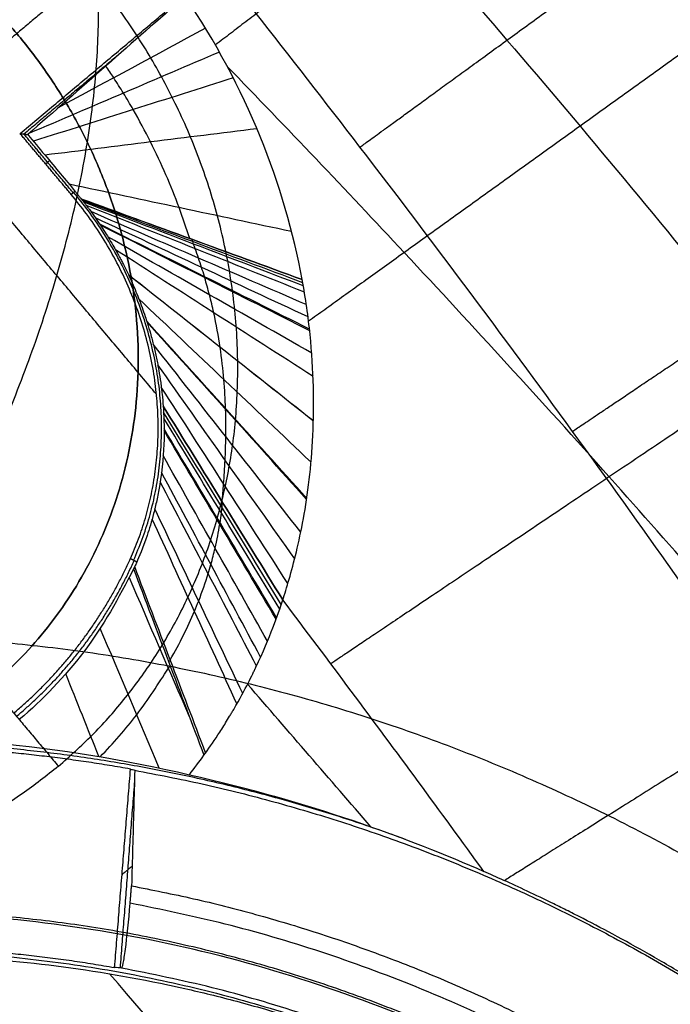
# Model space of a CAD drawing. Header units: millimetres. Extents: x -1267 to 1231, y -1283 to 1250.
# Tile 497 of 656: x 971.89 to 974.19, y -1063.66 to -1060.17. Entities that reach past the tile are written whole.
import ezdxf

# ---------------------------------------------------------------- set-up
doc = ezdxf.new("R2010")
doc.units = ezdxf.units.MM
doc.layers.add('Default', color=7, linetype='Continuous', true_color=0x000000)

msp = doc.modelspace()

# ---------------------------------------------------------------- linework, layer by layer
at = {"layer": 'Default'}
for points, degree in [([(1178.9433, -1069.9863, -788.9405), (912.6672, -752.6507, -788.9405), (646.3911, -435.3152, -788.9405)], 2), ([(1178.0393, -1069.0866, -789.3365), (912.5801, -752.7246, -789.3365), (647.1209, -436.3627, -789.3365)], 2), ([(1080.0541, -612.1967, -928.04), (792.0068, -853.8971, -928.04), (503.9594, -1095.5976, -928.04)], 2), ([(1079.2887, -612.8389, -927.6246), (792.0068, -853.8971, -927.6246), (504.7248, -1094.9553, -927.6246)], 2), ([(699.5146, -1247.8913, -882.3605), (947.7949, -1039.5593, -882.3605), (1196.0752, -831.2274, -882.3605)], 2), ([(700.297, -1247.0391, -881.973), (947.6985, -1039.4446, -881.973), (1195.1001, -831.8501, -881.973)], 2), ([(877.7654, -1281.7329, -810.2826), (1038.1081, -1147.1895, -810.2826), (1198.4507, -1012.646, -810.2826)], 2), ([(878.917, -1280.4723, -809.9337), (1037.9633, -1147.0166, -809.9337), (1197.0095, -1013.5609, -809.9337)], 2), ([(962.1155, -1037.6009, -762.0494), (971.9407, -1049.3102, -762.0494), (981.766, -1061.0195, -762.0494)], 2), ([(981.766, -1061.0195, -762.465), (971.9407, -1049.3102, -762.465), (962.1155, -1037.6009, -762.465)], 2), ([(981.766, -1061.0195, -762.2572), (971.9407, -1049.3102, -762.2572), (962.1155, -1037.6009, -762.2572)], 2), ([(979.0868, -1062.1502, -758.9992), (969.6546, -1050.9093, -758.9992), (960.2223, -1039.6683, -758.9992)], 2), ([(960.1654, -1039.7161, -757.4386), (969.5976, -1050.9571, -757.4386), (979.0299, -1062.198, -757.4386)], 2), ([(978.9729, -1062.2458, -755.8781), (969.5407, -1051.0048, -755.8781), (960.1084, -1039.7639, -755.8781)], 2), ([(959.258, -1040.4775, -754.7192), (968.6902, -1051.7184, -754.7192), (978.1225, -1062.9594, -754.7192)], 2), ([(978.0635, -1063.0088, -758.9992), (968.6313, -1051.7679, -758.9992), (959.199, -1040.527, -758.9992)], 2), ([(959.1455, -1040.5719, -757.5318), (968.5777, -1051.8129, -757.5318), (978.01, -1063.0538, -757.5318)], 2), ([(959.0919, -1040.6169, -756.0644), (968.5242, -1051.8578, -756.0644), (977.9564, -1063.0987, -756.0644)], 2), ([(977.9159, -1063.1327, -757.2872), (968.4836, -1051.8918, -757.2872), (959.0514, -1040.6509, -757.2872)], 2), ([(959.0126, -1040.6834, -756.4913), (968.4449, -1051.9243, -756.4913), (977.8771, -1063.1652, -756.4913)], 2), ([(959.032, -1040.6671, -756.8893), (968.4643, -1051.9081, -756.8893), (977.8965, -1063.149, -756.8893)], 2), ([(958.8532, -1040.8172, -756.2778), (968.2855, -1052.0581, -756.2778), (977.7177, -1063.299, -756.2778)], 2), ([(977.7042, -1075.2027, -754.0334), (972.746, -1069.2938, -750.2712), (967.7878, -1063.3848, -746.509), (962.8296, -1057.4758, -742.7468)], 3), ([(972.8549, -1057.6659, -754.7192), (973.1236, -1057.9861, -754.7192), (973.656, -1058.6392, -754.7192), (974.4226, -1059.6348, -754.7192), (975.2062, -1060.7178, -754.7192), (975.9355, -1061.7966, -754.7192), (976.6043, -1062.8566, -754.7192), (977.1952, -1063.8631, -754.7192), (977.7063, -1064.8, -754.7192), (978.142, -1065.6604, -754.7192), (978.5107, -1066.4459, -754.7192), (978.8212, -1067.1606, -754.7192), (979.0833, -1067.8143, -754.7192), (979.3075, -1068.422, -754.7192), (979.5034, -1069.0033, -754.7192), (979.678, -1069.5776, -754.7192), (979.8333, -1070.1553, -754.7192), (979.9672, -1070.7364, -754.7192), (980.041, -1071.1286, -754.7192), (980.0734, -1071.3258, -754.7192)], 3), ([(971.8898, -1060.5719, -756.0644), (972.8391, -1059.7754, -756.0644), (973.7884, -1058.9788, -756.0644)], 2), ([(973.7884, -1058.9788, -756.0644), (974.1304, -1059.4134, -756.0644), (974.7596, -1060.2466, -756.0644), (975.5539, -1061.3775, -756.0644), (976.2107, -1062.3778, -756.0644), (976.7692, -1063.283, -756.0644), (977.2817, -1064.1675, -756.0644), (977.7714, -1065.0729, -756.0644), (978.232, -1065.9937, -756.0644), (978.6596, -1066.9278, -756.0644), (979.0517, -1067.8786, -756.0644), (979.4019, -1068.8442, -756.0644), (979.7056, -1069.8323, -756.0644), (979.8752, -1070.5301, -756.0644), (979.9475, -1070.8873, -756.0644)], 3), ([(973.8075, -1058.9628, -756.0644), (975.6829, -1061.1978, -756.0644), (977.5583, -1063.4328, -756.0644)], 2), ([(972.373, -1061.496, -756.0644), (971.539, -1060.5021, -756.0644), (970.705, -1059.5081, -756.0644)], 2), ([(972.1374, -1060, -757.2872), (971.8181, -1060.2679, -756.8366), (971.4988, -1060.5358, -756.3861)], 2), ([(972.4743, -1060.0859, -755.4111), (972.2886, -1060.2491, -754.3327), (972.1028, -1060.4124, -753.2542), (971.9171, -1060.5756, -752.1757)], 3), ([(972.5464, -1060.1979, -755.4005), (972.3724, -1060.2924, -754.5334), (972.1984, -1060.3868, -753.6664), (972.0244, -1060.4813, -752.7993)], 3), ([(972.252, -1060.2813, -754.12), (972.0777, -1060.4275, -754.12), (971.9034, -1060.5738, -754.12)], 2), ([(972.596, -1060.283, -755.3892), (972.3711, -1060.3793, -754.3263), (972.1462, -1060.4756, -753.2634), (971.9213, -1060.5719, -752.2005)], 3), ([(972.6451, -1060.3746, -755.3738), (972.409, -1060.4495, -754.3125), (972.1729, -1060.5244, -753.2513), (971.9368, -1060.5992, -752.19)], 3), ([(972.729, -1060.5549, -755.3339), (972.4786, -1060.5861, -754.2964), (972.2283, -1060.6173, -753.2588), (971.9779, -1060.6485, -752.2213)], 3), ([(972.0707, -1060.7875, -756.0644), (971.9802, -1060.6797, -756.0644), (971.8898, -1060.5719, -756.0644)], 2), ([(971.8898, -1060.5719, -756.0644), (971.9034, -1060.5738, -754.12), (971.9171, -1060.5756, -752.1757)], 2), ([(972.0778, -1060.7815, -754.12), (971.9906, -1060.6776, -754.12), (971.9034, -1060.5738, -754.12)], 2), ([(971.9171, -1060.5756, -752.1757), (971.9377, -1060.6003, -752.1905), (971.9776, -1060.6481, -752.2203), (972.0335, -1060.715, -752.2663), (972.0679, -1060.7563, -752.2977), (972.0843, -1060.776, -752.3137)], 3), ([(971.9942, -1060.668, -752.2342), (971.9872, -1060.6738, -754.1493), (971.9802, -1060.6797, -756.0644)], 2), ([(972.8518, -1060.9195, -755.2123), (972.5892, -1060.8635, -754.2397), (972.3266, -1060.8076, -753.267), (972.064, -1060.7516, -752.2944)], 3), ([(972.0707, -1060.7875, -756.0644), (972.0775, -1060.7817, -754.1891), (972.0843, -1060.776, -752.3137)], 2), ([(972.0843, -1060.776, -752.3137), (972.0869, -1060.7791, -752.3162), (972.092, -1060.7852, -752.3211), (972.0996, -1060.7946, -752.328), (972.1046, -1060.8008, -752.3323), (972.1071, -1060.804, -752.3344)], 3), ([(972.1071, -1060.804, -752.3344), (972.3678, -1060.8991, -753.2675), (972.6285, -1060.9943, -754.2007), (972.8893, -1061.0895, -755.1339)], 3), ([(972.8893, -1061.0895, -755.1339), (972.6288, -1060.9944, -754.2016), (972.3683, -1060.8993, -753.2692), (972.1078, -1060.8042, -752.3369)], 3), ([(972.8913, -1061.1006, -755.1282), (972.6314, -1061.0036, -754.198), (972.3715, -1060.9066, -753.2677), (972.1116, -1060.8096, -752.3375)], 3), ([(972.8933, -1061.1118, -755.1224), (972.6341, -1061.0129, -754.195), (972.375, -1060.9141, -753.2676), (972.1159, -1060.8152, -752.3402)], 3), ([(972.8971, -1061.134, -755.1106), (972.6395, -1061.0315, -754.1889), (972.382, -1060.929, -753.2672), (972.1245, -1060.8264, -752.3455)], 3), ([(972.904, -1061.1782, -755.0863), (972.6497, -1061.0684, -754.1757), (972.3954, -1060.9586, -753.2651), (972.1411, -1060.8488, -752.3546)], 3), ([(972.9101, -1061.2219, -755.0609), (972.6591, -1061.105, -754.1611), (972.4081, -1060.9881, -753.2613), (972.1571, -1060.8712, -752.3615)], 3), ([(972.9153, -1061.2652, -755.0344), (972.6676, -1061.1413, -754.1452), (972.42, -1061.0174, -753.2559), (972.1724, -1060.8936, -752.3666)], 3), ([(972.9159, -1061.2708, -755.0309), (972.6687, -1061.146, -754.143), (972.4215, -1061.0213, -753.2551), (972.1743, -1060.8965, -752.3672)], 3), ([(972.9232, -1061.3502, -754.9784), (972.6825, -1061.2129, -754.1094), (972.4419, -1061.0757, -753.2404), (972.2012, -1060.9385, -752.3714)], 3), ([(972.9279, -1061.4329, -754.9181), (972.6946, -1061.2831, -754.0685), (972.4612, -1061.1334, -753.2189), (972.2279, -1060.9837, -752.3693)], 3), ([(972.9291, -1061.5907, -754.7842), (972.7107, -1061.4181, -753.9721), (972.4923, -1061.2454, -753.16), (972.2739, -1061.0728, -752.3479)], 3), ([(972.9291, -1061.591, -754.784), (972.7107, -1061.4183, -753.9719), (972.4924, -1061.2456, -753.1599), (972.274, -1061.073, -752.3478)], 3), ([(972.9207, -1061.7367, -754.6325), (972.7173, -1061.5437, -753.858), (972.5138, -1061.3507, -753.0835), (972.3104, -1061.1577, -752.309)], 3), ([(972.9055, -1061.8652, -754.4682), (972.7166, -1061.656, -753.7315), (972.5276, -1061.4467, -752.9948), (972.3387, -1061.2374, -752.2581)], 3), ([(972.905, -1061.8688, -754.4631), (972.7165, -1061.6591, -753.7275), (972.5279, -1061.4495, -752.992), (972.3394, -1061.2398, -752.2564)], 3), ([(972.8844, -1061.985, -754.2766), (972.7102, -1061.7629, -753.5816), (972.536, -1061.5409, -752.8865), (972.3618, -1061.3189, -752.1915)], 3), ([(972.8629, -1062.0791, -754.0858), (972.7011, -1061.8498, -753.4307), (972.5394, -1061.6205, -752.7756), (972.3777, -1061.3913, -752.1205)], 3), ([(972.8388, -1062.1668, -753.8524), (972.6893, -1061.9348, -753.2451), (972.5398, -1061.7029, -752.6377), (972.3902, -1061.471, -752.0304)], 3), ([(972.3968, -1061.5379, -751.9451), (972.5381, -1061.767, -752.5092), (972.6793, -1061.9961, -753.0733), (972.8206, -1062.2252, -753.6373)], 3), ([(972.8206, -1062.2252, -753.6373), (972.6793, -1061.9961, -753.0733), (972.5381, -1061.767, -752.5092), (972.3968, -1061.5379, -751.9451)], 3), ([(972.8153, -1062.241, -753.5692), (972.6762, -1062.0137, -753.0184), (972.5372, -1061.7865, -752.4676), (972.3982, -1061.5592, -751.9167)], 3), ([(972.8096, -1062.2576, -753.5012), (972.6728, -1062.032, -752.9635), (972.536, -1061.8064, -752.4258), (972.3992, -1061.5808, -751.8881)], 3), ([(972.7987, -1062.2882, -753.3834), (972.6658, -1062.065, -752.868), (972.5329, -1061.8418, -752.3527), (972.4, -1061.6186, -751.8374)], 3), ([(972.797, -1062.293, -753.3658), (972.6647, -1062.0701, -752.8537), (972.5323, -1061.8472, -752.3417), (972.4, -1061.6244, -751.8297)], 3), ([(972.7663, -1062.3716, -753.098), (972.6431, -1062.1523, -752.6347), (972.5199, -1061.933, -752.1714), (972.3967, -1061.7137, -751.7081)], 3), ([(972.742, -1062.4277, -752.9271), (972.6249, -1062.2095, -752.4931), (972.5079, -1061.9914, -752.0591), (972.3908, -1061.7733, -751.6252)], 3), ([(972.7274, -1062.4595, -752.8354), (972.6136, -1062.2417, -752.4166), (972.4999, -1062.0239, -751.9978), (972.3862, -1061.8061, -751.579)], 3), ([(972.6786, -1062.5562, -752.5762), (972.5748, -1062.3383, -752.1978), (972.4709, -1062.1203, -751.8195), (972.3671, -1061.9023, -751.4411)], 3), ([(972.6581, -1062.5933, -752.4825), (972.558, -1062.3749, -752.1178), (972.4578, -1062.1566, -751.7531), (972.3577, -1061.9383, -751.3884)], 3), ([(972.3031, -1062.0908, -751.157), (972.2919, -1062.0848, -753.6107), (972.2808, -1062.0788, -756.0644)], 2), ([(972.3031, -1062.0908, -751.157), (972.3019, -1062.0936, -751.1527), (972.2994, -1062.099, -751.1441), (972.2957, -1062.1072, -751.1314), (972.2932, -1062.1127, -751.1229), (972.2919, -1062.1154, -751.1187)], 3), ([(971.4362, -1062.1121, -756.3861), (971.7309, -1062.4634, -756.8366), (972.0256, -1062.8146, -757.2872)], 2), ([(972.2919, -1062.1154, -751.1187), (972.375, -1062.3355, -751.4297), (972.4582, -1062.5557, -751.7407), (972.5413, -1062.7759, -752.0518)], 3), ([(972.5473, -1062.7674, -752.0708), (972.4635, -1062.5473, -751.7578), (972.3796, -1062.3272, -751.4447), (972.2958, -1062.107, -751.1317)], 3), ([(972.4902, -1062.64, -751.8596), (972.4192, -1062.4757, -751.5962), (972.3482, -1062.3113, -751.3327), (972.2772, -1062.147, -751.0692)], 3), ([(973.5327, -1063.1874, -753.8281), (973.4562, -1063.0816, -753.8073), (973.3014, -1062.8692, -753.7655), (973.064, -1062.5484, -753.7019), (972.9023, -1062.3331, -753.659), (972.8206, -1062.2252, -753.6373)], 3), ([(972.3831, -1062.8209, -751.5713), (972.3134, -1062.656, -751.3101), (972.2436, -1062.4911, -751.0489), (972.1739, -1062.3262, -750.7876)], 3), ([(972.1693, -1062.7804, -750.9765), (972.13, -1062.6826, -750.8261), (972.0907, -1062.5848, -750.6757), (972.0514, -1062.487, -750.5254)], 3), ([(973.1329, -1063.0293, -752.9947), (972.9872, -1062.8607, -752.8834), (972.8415, -1062.6922, -752.7722), (972.6958, -1062.5237, -752.6609)], 3), ([(971.7834, -1062.73, -750.0889), (972.0329, -1062.7533, -750.5935), (972.2689, -1062.7933, -751.1968), (972.4896, -1062.8445, -751.8989)], 3), ([(972.4896, -1062.8445, -751.8989), (972.5075, -1062.8214, -751.9494), (972.5248, -1062.7985, -752.0003), (972.5413, -1062.7759, -752.0518)], 3), ([(972.2247, -1063.5281, -756.0644), (972.2529, -1063.1764, -756.0644), (972.2811, -1062.8246, -756.0644)], 2), ([(972.2811, -1062.8246, -756.0644), (972.2861, -1062.826, -756.167), (972.2912, -1062.8274, -756.2697), (972.2962, -1062.8289, -756.3723)], 3), ([(972.2962, -1062.8289, -756.3723), (972.2949, -1062.8747, -756.4199), (972.2923, -1062.9662, -756.515), (972.2885, -1063.1029, -756.6569), (972.286, -1063.1936, -756.7511), (972.2847, -1063.2388, -756.7981)], 3), ([(972.2951, -1062.867, -756.4119), (972.2696, -1063.1983, -756.4317), (972.244, -1063.5296, -756.4515)], 2), ([(972.2511, -1063.1986, -756.0644), (972.2689, -1063.1837, -756.3948), (972.2867, -1063.1688, -756.7253)], 2), ([(972.2798, -1063.3002, -756.7981), (972.2823, -1063.2695, -756.7981), (972.2847, -1063.2388, -756.7981)], 2), ([(974.119, -1065.7777, -752.5264), (973.4817, -1065.0352, -752.0438), (972.8445, -1064.2927, -751.5612), (972.2072, -1063.5502, -751.0786)], 3), ([(972.2492, -1063.53, -756.5548), (972.241, -1063.5294, -756.3913), (972.2328, -1063.5287, -756.2278), (972.2247, -1063.5281, -756.0644)], 3)]:
    msp.add_open_spline(points, degree=degree, dxfattribs=at)
for points, knots in [([(1081.2612, -1198.6171, -761.8854), (1067.6111, -1182.3496, -778.9053), (1025.9085, -1132.6504, -825.7721), (929.9699, -1018.3152, -903.1801), (844.8464, -916.869, -928.04), (792.0068, -853.8971, -928.04)], [2.41548, 2.41548, 2.41548, 2.41548, 70.396144, 198.636056, 404.995527, 404.995527, 404.995527, 404.995527]), ([(1080.5002, -1197.7102, -762.3008), (1067.0323, -1181.6598, -779.0428), (1025.5347, -1132.2049, -825.6051), (929.8814, -1018.2098, -902.782), (844.8132, -916.8294, -927.6246), (792.0068, -853.8971, -927.6246)], [2.408267, 2.408267, 2.408267, 2.408267, 69.367076, 197.537893, 403.786179, 403.786179, 403.786179, 403.786179]), ([(971.9676, -1058.4105, -754.2044), (972.2478, -1058.7064, -754.2304), (972.8042, -1059.3089, -754.2808), (973.6289, -1060.2484, -754.3523), (974.4389, -1061.2216, -754.419), (975.2187, -1062.2131, -754.4795), (975.9421, -1063.1882, -754.5321), (976.5953, -1064.1231, -754.5763), (977.1724, -1065.0008, -754.6123), (977.6748, -1065.8134, -754.6411), (978.1086, -1066.5599, -754.6635), (978.4824, -1067.2447, -754.6808), (978.8058, -1067.8765, -754.694), (979.0897, -1068.4692, -754.7038), (979.344, -1069.039, -754.7111), (979.5758, -1069.6014, -754.7161), (979.7726, -1070.1245, -754.7187), (979.8881, -1070.4631, -754.7192), (979.9364, -1070.6118, -754.7192)], [0.130697, 0.130697, 0.130697, 0.130697, 1.20398, 2.287327, 3.410457, 4.518642, 5.582165, 6.5758, 7.486095, 8.310358, 9.052769, 9.720728, 10.325718, 10.883385, 11.411998, 11.928452, 12.442144, 12.840232, 12.840232, 12.840232, 12.840232]), ([(978.8289, -1071.0089, -754.2247), (978.8173, -1070.9682, -754.2213), (978.7548, -1070.7517, -754.2031), (978.6323, -1070.36, -754.1696), (978.4494, -1069.8346, -754.1234), (978.2485, -1069.3068, -754.076), (978.0268, -1068.7673, -754.0265), (977.7779, -1068.2018, -753.9736), (977.4927, -1067.5942, -753.9156), (977.1615, -1066.9309, -753.8509), (976.775, -1066.2024, -753.7784), (976.3252, -1065.4037, -753.6972), (975.8061, -1064.5347, -753.6068), (975.2158, -1063.6024, -753.5074), (974.5592, -1062.6229, -753.4005), (973.8485, -1061.6201, -753.2882), (973.1073, -1060.6287, -753.1745), (972.3498, -1059.6654, -753.0612), (971.837, -1059.0436, -752.9864), (971.5783, -1058.7371, -752.949)], [0, 0, 0, 0, 0.108432, 0.577428, 1.046855, 1.518807, 2.001869, 2.511483, 3.064341, 3.674743, 4.35318, 5.106417, 5.938272, 6.846286, 7.818166, 8.83086, 9.85721, 10.847205, 11.828004, 11.828004, 11.828004, 11.828004]), ([(972.8893, -1061.0895, -755.1339), (972.8588, -1060.9248, -755.2177), (972.8096, -1060.7524, -755.2813), (972.6711, -1060.4124, -755.3721), (972.5829, -1060.2462, -755.3995), (972.4743, -1060.0859, -755.4111)], [0, 0, 0, 0, 0.4706451, 0.4706451, 0.9412902, 0.9412902, 0.9412902, 0.9412902]), ([(972.491, -1060.9441, -753.7086), (972.4795, -1060.9079, -753.7189), (972.4405, -1060.7944, -753.7474), (972.3741, -1060.6399, -753.7715), (972.3018, -1060.5052, -753.7804), (972.257, -1060.4297, -753.7823), (972.2244, -1060.3782, -753.7821), (972.2031, -1060.3464, -753.7812), (972.1937, -1060.3326, -753.7806)], [0, 0, 0, 0, 0.1368281, 0.424552, 0.568414, 0.642554, 0.712276, 0.7662834, 0.7662834, 0.7662834, 0.7662834]), ([(979.9022, -1070.672, -756.0644), (979.8143, -1070.4521, -756.0644), (979.613, -1069.9795, -756.0625), (979.276, -1069.2733, -756.0535), (978.8962, -1068.552, -756.0377), (978.4974, -1067.8503, -756.016), (978.0808, -1067.1645, -755.989), (977.6482, -1066.4927, -755.9568), (977.2011, -1065.8341, -755.9197), (976.7409, -1065.1879, -755.8778), (976.2661, -1064.5504, -755.831), (975.7684, -1063.9099, -755.7783), (975.2311, -1063.2449, -755.7179), (974.6325, -1062.5321, -755.647), (973.968, -1061.7727, -755.5638), (973.2902, -1061.0308, -755.4742), (972.8346, -1060.5516, -755.4109), (972.6239, -1060.3339, -755.381)], [3.329329, 3.329329, 3.329329, 3.329329, 3.960576, 4.704382, 5.441563, 6.177771, 6.913975, 7.65011, 8.386977, 9.123641, 9.860148, 10.60827, 11.397457, 12.264098, 13.23376, 14.253221, 15.118064, 15.118064, 15.118064, 15.118064]), ([(972.1071, -1060.804, -752.3344), (972.1073, -1060.8043, -752.3345), (972.1075, -1060.8045, -752.3347), (972.1078, -1060.8049, -752.335), (972.1079, -1060.805, -752.335), (972.108, -1060.8051, -752.3351), (972.108, -1060.8051, -752.3351), (972.108, -1060.8052, -752.3352), (972.108, -1060.8051, -752.3351), (972.1079, -1060.805, -752.3351), (972.1079, -1060.805, -752.3351), (972.1077, -1060.8048, -752.3349), (972.1076, -1060.8046, -752.3348), (972.1072, -1060.8042, -752.3346), (972.1071, -1060.804, -752.3344), (972.1068, -1060.8036, -752.3342), (972.1067, -1060.8035, -752.3341), (972.1066, -1060.8033, -752.334), (972.1066, -1060.8033, -752.334), (972.1066, -1060.8033, -752.334), (972.1066, -1060.8033, -752.334), (972.1066, -1060.8033, -752.334), (972.1066, -1060.8033, -752.334), (972.1068, -1060.8035, -752.3341), (972.107, -1060.8037, -752.3342), (972.1075, -1060.8042, -752.3345), (972.1078, -1060.8046, -752.3348), (972.1082, -1060.8051, -752.3351), (972.1083, -1060.8052, -752.3352), (972.1084, -1060.8053, -752.3353), (972.1084, -1060.8053, -752.3353), (972.1084, -1060.8052, -752.3353), (972.1084, -1060.8052, -752.3353), (972.1081, -1060.8049, -752.3352), (972.1079, -1060.8047, -752.3351), (972.1075, -1060.8042, -752.3348), (972.1072, -1060.8039, -752.3347), (972.1069, -1060.8035, -752.3345), (972.1068, -1060.8034, -752.3345), (972.1067, -1060.8033, -752.3344), (972.1067, -1060.8033, -752.3344), (972.1067, -1060.8034, -752.3344), (972.1067, -1060.8034, -752.3345), (972.1069, -1060.8036, -752.3345), (972.1069, -1060.8037, -752.3346), (972.1072, -1060.804, -752.3348), (972.1074, -1060.8043, -752.3349), (972.1078, -1060.8048, -752.3351), (972.1079, -1060.805, -752.3353), (972.1081, -1060.8052, -752.3353), (972.1081, -1060.8053, -752.3353), (972.1081, -1060.8052, -752.3352), (972.108, -1060.8051, -752.3352), (972.1079, -1060.805, -752.3351), (972.1078, -1060.8049, -752.335), (972.1076, -1060.8047, -752.3348), (972.1076, -1060.8046, -752.3348), (972.1075, -1060.8045, -752.3347), (972.1075, -1060.8045, -752.3347), (972.1075, -1060.8045, -752.3347), (972.1075, -1060.8045, -752.3347), (972.1075, -1060.8045, -752.3347), (972.1075, -1060.8045, -752.3347), (972.1075, -1060.8045, -752.3347), (972.1075, -1060.8045, -752.3347), (972.1075, -1060.8045, -752.3347), (972.1075, -1060.8045, -752.3347), (972.1075, -1060.8045, -752.3347), (972.1075, -1060.8045, -752.3347), (972.1077, -1060.8048, -752.3349), (972.1078, -1060.805, -752.335), (972.1083, -1060.8055, -752.3353), (972.1086, -1060.8059, -752.3356), (972.1096, -1060.8071, -752.3362), (972.1102, -1060.8079, -752.3367), (972.112, -1060.8101, -752.3378), (972.1131, -1060.8116, -752.3385), (972.1146, -1060.8136, -752.3394), (972.115, -1060.8141, -752.3397), (972.1161, -1060.8156, -752.3404), (972.1168, -1060.8164, -752.3408), (972.1188, -1060.819, -752.342), (972.1201, -1060.8206, -752.3428), (972.1236, -1060.8252, -752.345), (972.1258, -1060.8282, -752.3463), (972.1306, -1060.8346, -752.3491), (972.1332, -1060.838, -752.3505), (972.1416, -1060.8493, -752.3549), (972.1467, -1060.8564, -752.3573), (972.1551, -1060.8684, -752.3608), (972.1578, -1060.8723, -752.3619), (972.1638, -1060.8809, -752.364), (972.167, -1060.8856, -752.3651), (972.1759, -1060.8988, -752.3677), (972.1815, -1060.9073, -752.369), (972.1924, -1060.9243, -752.3708), (972.1977, -1060.9328, -752.3713), (972.2082, -1060.9499, -752.3716), (972.2133, -1060.9584, -752.3714), (972.2233, -1060.9756, -752.3703), (972.2281, -1060.9841, -752.3694), (972.2353, -1060.997, -752.3676), (972.2377, -1061.0014, -752.3669), (972.2416, -1061.0086, -752.3656), (972.243, -1061.0113, -752.365), (972.2459, -1061.0168, -752.3639), (972.2473, -1061.0194, -752.3634), (972.2513, -1061.0269, -752.3617), (972.2537, -1061.0317, -752.3605), (972.261, -1061.0461, -752.3567), (972.2657, -1061.0556, -752.3538), (972.2747, -1061.0744, -752.3474), (972.2791, -1061.0838, -752.3439), (972.2881, -1061.1038, -752.3358), (972.2927, -1061.1144, -752.3311), (972.3015, -1061.1353, -752.321), (972.3057, -1061.1456, -752.3157), (972.3139, -1061.1668, -752.304), (972.318, -1061.1776, -752.2978), (972.3258, -1061.199, -752.2846), (972.3295, -1061.2095, -752.2778), (972.3358, -1061.2283, -752.2647), (972.3385, -1061.2367, -752.2587), (972.3448, -1061.2568, -752.2437), (972.3482, -1061.2685, -752.2345), (972.3536, -1061.2875, -752.2189), (972.3556, -1061.2949, -752.2126), (972.3595, -1061.3098, -752.1997), (972.3614, -1061.3172, -752.1931), (972.365, -1061.3319, -752.1796), (972.3667, -1061.3392, -752.1727), (972.37, -1061.3538, -752.1586), (972.3716, -1061.3611, -752.1515), (972.3746, -1061.3756, -752.1369), (972.376, -1061.3828, -752.1294), (972.3788, -1061.3972, -752.1143), (972.3801, -1061.4044, -752.1066), (972.3838, -1061.426, -752.083), (972.386, -1061.4402, -752.0668), (972.389, -1061.4613, -752.042), (972.3899, -1061.4683, -752.0336), (972.3916, -1061.4824, -752.0165), (972.3924, -1061.4893, -752.0078), (972.3946, -1061.5104, -751.9813), (972.3959, -1061.5243, -751.9633), (972.3968, -1061.5379, -751.9451)], [-0.7985437, -0.7985437, -0.7985437, -0.7985437, -0.7972552, -0.7972552, -0.7968566, -0.7968566, -0.7966917, -0.7966917, -0.7965787, -0.7965787, -0.7960972, -0.7960972, -0.7943861, -0.7943861, -0.7924298, -0.7924298, -0.7911691, -0.7911691, -0.7910522, -0.7910522, -0.7910115, -0.7910115, -0.7908692, -0.7908692, -0.7896732, -0.7896732, -0.7866837, -0.7866837, -0.7860265, -0.7860265, -0.7859579, -0.7859579, -0.7858654, -0.7858654, -0.7847348, -0.7847348, -0.7833525, -0.7833525, -0.7829692, -0.7829692, -0.7828798, -0.7828798, -0.7827554, -0.7827554, -0.7824984, -0.7824984, -0.7818077, -0.7818077, -0.7813001, -0.7813001, -0.7812478, -0.7812478, -0.7811705, -0.7811705, -0.7809481, -0.7809481, -0.7807941, -0.7807941, -0.7807852, -0.7807852, -0.7807736, -0.7807736, -0.7807724, -0.7807724, -0.7807699, -0.7807699, -0.780765, -0.780765, -0.7806859, -0.7806859, -0.7800254, -0.7800254, -0.7787048, -0.7787048, -0.7760244, -0.7760244, -0.7713471, -0.7713471, -0.7695494, -0.7695494, -0.766709, -0.766709, -0.7612843, -0.7612843, -0.7517823, -0.7517823, -0.7409205, -0.7409205, -0.71632, -0.71632, -0.7046405, -0.7046405, -0.6905526, -0.6905526, -0.6658402, -0.6658402, -0.641524, -0.641524, -0.6174622, -0.6174622, -0.5935934, -0.5935934, -0.5813863, -0.5813863, -0.5737194, -0.5737194, -0.5662632, -0.5662632, -0.552871, -0.552871, -0.5262452, -0.5262452, -0.4998931, -0.4998931, -0.4695289, -0.4695289, -0.4395711, -0.4395711, -0.4075381, -0.4075381, -0.3756805, -0.3756805, -0.3497963, -0.3497963, -0.3126523, -0.3126523, -0.2883908, -0.2883908, -0.2638427, -0.2638427, -0.2389814, -0.2389814, -0.2137944, -0.2137944, -0.1882735, -0.1882735, -0.1624145, -0.1624145, -0.109655, -0.109655, -0.0827666, -0.0827666, -0.0555333, -0.0555333, 0, 0, 0, 0]), ([(972.6056, -1061.8765, -752.7788), (972.6056, -1061.8765, -752.7788), (972.6074, -1061.8568, -752.8297), (972.6113, -1061.8111, -752.9365), (972.6165, -1061.7343, -753.0833), (972.6195, -1061.6462, -753.2221), (972.6192, -1061.5827, -753.3052), (972.617, -1061.515, -753.3851), (972.613, -1061.4442, -753.4606), (972.6046, -1061.3691, -753.5255), (972.5928, -1061.2901, -753.5856), (972.5815, -1061.2285, -753.6265), (972.5615, -1061.1451, -753.6698), (972.5497, -1061.102, -753.6883), (972.5401, -1061.0695, -753.7007), (972.533, -1061.0463, -753.7089), (972.5222, -1061.0133, -753.719), (972.5127, -1060.9858, -753.7261), (972.5055, -1060.9662, -753.7303), (972.5015, -1060.9553, -753.7327), (972.499, -1060.9492, -753.7335), (972.4982, -1060.9467, -753.7342)], [0, 0, 0, 0, 0, 0.102088, 0.221021, 0.326566, 0.438805, 0.442043, 0.551044, 0.663064, 0.663283, 0.775522, 0.831642, 0.884086, 0.887761, 0.915821, 0.943881, 0.97194, 0.98597, 0.992985, 1, 1, 1, 1]), ([(972.8206, -1062.2252, -753.6373), (972.8273, -1062.2047, -753.7278), (972.8351, -1062.18, -753.8151), (972.8515, -1062.1229, -753.9827), (972.8603, -1062.0906, -754.063), (972.8774, -1062.0189, -754.2164), (972.8859, -1061.9796, -754.2895), (972.9015, -1061.8941, -754.4288), (972.9085, -1061.848, -754.495), (972.9201, -1061.7494, -754.6202), (972.9246, -1061.6969, -754.6792), (972.9298, -1061.5869, -754.7898), (972.9307, -1061.5294, -754.8413), (972.9277, -1061.41, -754.9371), (972.9239, -1061.3482, -754.9813), (972.9108, -1061.2212, -755.0628), (972.9015, -1061.1559, -755.1001), (972.8893, -1061.0895, -755.1339)], [-1.632822, -1.632822, -1.632822, -1.632822, -1.428719, -1.428719, -1.224616, -1.224616, -1.020514, -1.020514, -0.816417, -0.816417, -0.612308, -0.612308, -0.408205, -0.408205, -0.204103, -0.204103, 0, 0, 0, 0]), ([(972.3968, -1061.5379, -751.9451), (972.4014, -1061.6022, -751.8594), (972.4053, -1061.6933, -751.739), (972.3808, -1061.8386, -751.5329), (972.3773, -1061.8566, -751.5072), (972.3705, -1061.8886, -751.461), (972.3668, -1061.9039, -751.4388), (972.3555, -1061.9476, -751.3748), (972.3475, -1061.9737, -751.3359), (972.3244, -1062.0421, -751.2331), (972.3105, -1062.074, -751.1833), (972.3031, -1062.0908, -751.157)], [-0.8105713, -0.8105713, -0.8105713, -0.8105713, -0.4052857, -0.4052857, -0.3546249, -0.3546249, -0.3039642, -0.3039642, -0.2026428, -0.2026428, 0, 0, 0, 0]), ([(972.4166, -1062.4457, -751.5853), (972.4183, -1062.4429, -751.5906), (972.4545, -1062.3814, -751.7082), (972.4906, -1062.308, -751.8497), (972.5315, -1062.2072, -752.0504), (972.5506, -1062.1519, -752.1635), (972.5688, -1062.0902, -752.2938), (972.5841, -1062.0306, -752.4233), (972.5935, -1061.9823, -752.534), (972.5999, -1061.9418, -752.6302), (972.6027, -1061.922, -752.6782), (972.6055, -1061.8979, -752.7381), (972.6067, -1061.8855, -752.7692), (972.6073, -1061.8792, -752.7855)], [0.0000003, 0.0000003, 0.0000003, 0.0000003, 0.0128421, 0.28207, 0.3418948, 0.5064211, 0.5641399, 0.6709474, 0.8354737, 0.8462099, 0.9177368, 0.9588684, 1, 1, 1, 1]), ([(972.2919, -1062.1154, -751.1187), (972.2391, -1062.2175, -750.9594), (972.184, -1062.3193, -750.8007), (972.0476, -1062.4978, -750.5096), (971.9706, -1062.5781, -750.3726), (971.887, -1062.6493, -750.242)], [0, 0, 0, 0, 0.4692378, 0.4692378, 0.9384756, 0.9384756, 0.9384756, 0.9384756]), ([(972.5413, -1062.7759, -752.0518), (972.5562, -1062.7551, -752.0986), (972.573, -1062.731, -752.1535), (972.5997, -1062.6902, -752.2485), (972.6089, -1062.6758, -752.2823), (972.6229, -1062.6532, -752.3362), (972.63, -1062.6416, -752.364), (972.6371, -1062.6297, -752.3929), (972.6418, -1062.6216, -752.4126), (972.6439, -1062.6182, -752.4209), (972.6686, -1062.5756, -752.5256), (972.6851, -1062.5446, -752.6054), (972.7041, -1062.5074, -752.704), (972.7095, -1062.4965, -752.7333), (972.7164, -1062.4824, -752.7719), (972.7195, -1062.4759, -752.7898), (972.7227, -1062.4692, -752.8083), (972.724, -1062.4666, -752.8158), (972.7248, -1062.4648, -752.8206), (972.7248, -1062.4649, -752.8205), (972.7767, -1062.3552, -753.1283), (972.803, -1062.2784, -753.4018), (972.8206, -1062.2252, -753.6373)], [0, 0, 0, 0, 0.176786, 0.176786, 0.265179, 0.265179, 0.309375, 0.331474, 0.331474, 0.353572, 0.353572, 0.530358, 0.530358, 0.618751, 0.618751, 0.662947, 0.685046, 0.696095, 0.696095, 0.707144, 0.707144, 1.414288, 1.414288, 1.414288, 1.414288]), ([(972.1736, -1062.7812, -750.9879), (972.2201, -1062.7338, -751.0792), (972.3082, -1062.6334, -751.2696), (972.3795, -1062.5229, -751.4774), (972.4155, -1062.4671, -751.5824), (972.4176, -1062.4638, -751.5886), (972.4197, -1062.4605, -751.5948), (972.4219, -1062.4572, -751.601)], [0.8768649, 0.8768649, 0.8768649, 0.8768649, 0.9389771, 1.0023817, 1.0023817, 1.0023817, 1.0061275, 1.0061275, 1.0061275, 1.0061275]), ([(972.4896, -1062.8445, -751.8989), (972.6987, -1062.8913, -752.222), (972.8925, -1062.9473, -752.5485), (973.2471, -1063.0677, -753.2047), (973.4011, -1063.1295, -753.5218), (973.5327, -1063.1874, -753.8281)], [0, 0, 0, 0, 0.91573, 0.91573, 1.831459, 1.831459, 1.831459, 1.831459]), ([(977.2222, -1069.2526, -754.9346), (977.247, -1068.9834, -755.083), (977.2555, -1068.6738, -755.2063), (977.2033, -1067.9791, -755.4029), (977.1426, -1067.5982, -755.4757), (977.0154, -1067.1439, -755.5287), (977.0016, -1067.0969, -755.5338), (976.9716, -1066.9992, -755.5436), (976.9559, -1066.9504, -755.5481), (976.9066, -1066.8036, -755.5606), (976.8709, -1066.7057, -755.5673), (976.7551, -1066.412, -755.583), (976.6662, -1066.2165, -755.5873), (976.3635, -1065.6355, -755.5818), (976.1312, -1065.2891, -755.5536), (975.8202, -1064.9047, -755.4877), (975.7558, -1064.8288, -755.4727), (975.6285, -1064.6856, -755.4399), (975.5647, -1064.6172, -755.422), (975.3738, -1064.421, -755.3639), (975.2473, -1064.3023, -755.3191), (974.8761, -1063.979, -755.1667), (974.6399, -1063.8073, -755.0411), (974.3999, -1063.6514, -754.8727), (974.3759, -1063.6361, -754.8553), (974.3262, -1063.6049, -754.8181), (974.3018, -1063.5897, -754.7992), (974.2294, -1063.5456, -754.7416), (974.1826, -1063.518, -754.7018), (974.0469, -1063.4401, -754.5784), (973.9626, -1063.3947, -754.4907), (973.8657, -1063.3449, -754.3746), (973.849, -1063.3365, -754.3538), (973.8142, -1063.319, -754.3091), (973.7634, -1063.2938, -754.2414), (973.7165, -1063.2714, -754.1716), (973.6283, -1063.2299, -754.0291), (973.5767, -1063.2067, -753.9305), (973.5327, -1063.1874, -753.8281)], [-6.843962, -6.843962, -6.843962, -6.843962, -5.988467, -5.988467, -5.132971, -5.132971, -5.026034, -5.026034, -4.919098, -4.919098, -4.705224, -4.705224, -4.277476, -4.277476, -3.421981, -3.421981, -3.208107, -3.208107, -2.994233, -2.994233, -2.566486, -2.566486, -1.71099, -1.71099, -1.604054, -1.604054, -1.497117, -1.497117, -1.283243, -1.283243, -0.855495, -0.855495, -0.748558, -0.748558, -0.641621, -0.427748, -0.427748, 0, 0, 0, 0]), ([(972.2492, -1063.53, -756.5548), (972.2508, -1063.5302, -756.5878), (972.2528, -1063.5245, -756.6188), (972.2576, -1063.5013, -756.677), (972.2604, -1063.4841, -756.7049), (972.2687, -1063.4215, -756.7707), (972.2749, -1063.3615, -756.7981), (972.2798, -1063.3002, -756.7981)], [-0.3181315, -0.3181315, -0.3181315, -0.3181315, -0.2385986, -0.2385986, -0.1590658, -0.1590658, 0, 0, 0, 0]), ([(971.564, -1063.4873, -750.3844), (971.8248, -1063.4946, -750.6472), (972.1006, -1063.5246, -750.9486), (972.3917, -1063.5848, -751.2941), (972.3943, -1063.5853, -751.2971), (972.4014, -1063.5868, -751.3055), (972.412, -1063.5891, -751.3182), (972.4371, -1063.5944, -751.3481), (972.488, -1063.6057, -751.4093), (972.5331, -1063.6163, -751.464), (972.6252, -1063.6389, -751.5766), (972.6891, -1063.6559, -751.6558), (972.8879, -1063.7134, -751.9057), (973.0301, -1063.7605, -752.0888), (973.1818, -1063.8196, -752.2899), (973.1813, -1063.8194, -752.2892), (973.182, -1063.8197, -752.2902), (973.1831, -1063.8201, -752.2916), (973.1856, -1063.8211, -752.295), (973.1912, -1063.8233, -752.3024), (973.2041, -1063.8283, -752.3195), (973.2179, -1063.8338, -752.338), (973.2494, -1063.8464, -752.38), (973.2755, -1063.857, -752.4149), (973.3685, -1063.8962, -752.54), (973.4505, -1063.9319, -752.6507), (973.5542, -1063.9821, -752.7931), (973.5556, -1063.9828, -752.7949), (973.5601, -1063.985, -752.8011), (973.5668, -1063.9882, -752.8103), (973.5823, -1063.9958, -752.8316), (973.6126, -1064.0108, -752.8733), (973.6708, -1064.0402, -752.9536), (973.7166, -1064.0642, -753.0169), (973.8025, -1064.1104, -753.136), (973.8525, -1064.1386, -753.2057), (973.8981, -1064.1651, -753.2693), (973.9032, -1064.168, -753.2763), (973.9109, -1064.1725, -753.287), (973.9224, -1064.1792, -753.303), (973.949, -1064.195, -753.3401), (974.0013, -1064.2264, -753.4128), (974.0445, -1064.2532, -753.4728), (974.1287, -1064.3067, -753.5895), (974.182, -1064.3419, -753.6631), (974.3335, -1064.446, -753.871), (974.4234, -1064.5128, -753.9926), (974.5031, -1064.5753, -754.0973)], [-4.052523, -4.052523, -4.052523, -4.052523, -3.039392, -3.039392, -3.023562, -3.023562, -3.007732, -2.976072, -2.912751, -2.78611, -2.78611, -2.532827, -2.532827, -2.026261, -2.026261, -2.022304, -2.022304, -2.018346, -2.010431, -1.994601, -1.962941, -1.89962, -1.89962, -1.772979, -1.772979, -1.519696, -1.519696, -1.511781, -1.511781, -1.503866, -1.488036, -1.456375, -1.393055, -1.266413, -1.266413, -1.013131, -1.013131, -0.997301, -0.997301, -0.98147, -0.94981, -0.886489, -0.759848, -0.759848, -0.506565, -0.506565, 0, 0, 0, 0])]:
    msp.add_open_spline(points, degree=3, knots=knots, dxfattribs=at)
for points, weights, degree, knots in [([(962.8683, -1066.6857, -752.9946), (964.079, -1067.8237, -749.743), (966.6499, -1067.1204, -747.548), (969.1571, -1065.0166, -747.548), (971.6643, -1062.9128, -747.548), (972.8033, -1060.5031, -749.743), (971.8928, -1059.1132, -752.9946)], [1.13789965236, 0.941206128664, 0.954928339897, 1.17906628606, 0.954928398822, 0.941206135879, 1.13789949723], 3, [0.606869, 0.606869, 0.606869, 0.606869, 9.912577, 9.912577, 9.912577, 19.218282, 19.218282, 19.218282, 19.218282]), ([(971.7863, -1062.5294, -756.9387), (972.9785, -1061.529, -756.9387), (971.8781, -1060.2175, -756.9387), (970.7777, -1058.9061, -756.9387), (969.5855, -1059.9065, -756.9387)], [1, 0.707106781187, 1, 0.707106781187, 1], 2, [0, 0, 0, 2.199115, 2.199115, 4.39823, 4.39823, 4.39823]), ([(971.7863, -1062.5294, -757.3055), (972.9785, -1061.529, -757.3055), (971.8781, -1060.2175, -757.3055), (970.7777, -1058.9061, -757.3055), (969.5855, -1059.9065, -757.3055)], [1, 0.707106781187, 1, 0.707106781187, 1], 2, [0, 0, 0, 2.199115, 2.199115, 4.39823, 4.39823, 4.39823]), ([(969.5855, -1059.9065, -757.1221), (970.7777, -1058.9061, -757.1221), (971.8781, -1060.2175, -757.1221), (972.9785, -1061.529, -757.1221), (971.7863, -1062.5294, -757.1221)], [1, 0.707106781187, 1, 0.707106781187, 1], 2, [1.570796, 1.570796, 1.570796, 3.141593, 3.141593, 4.712389, 4.712389, 4.712389]), ([(972.0256, -1062.8146, -757.2872), (970.5741, -1064.0325, -757.2872), (969.2344, -1062.4359, -757.2872), (967.8946, -1060.8392, -757.2872), (969.3461, -1059.6213, -757.2872)], [1, 0.707106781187, 1, 0.707106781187, 1], 2, [0, 0, 0, 2.677388, 2.677388, 5.354776, 5.354776, 5.354776]), ([(966.9244, -1067.7939, -756.7981), (966.9491, -1071.041, -756.7981), (969.8907, -1072.6109, -756.7981), (972.8324, -1074.1809, -756.7981), (975.1881, -1072.2042, -756.7981), (977.5439, -1070.2274, -756.7981), (976.5086, -1067.0579, -756.7981), (975.4733, -1063.8884, -756.7981), (972.2798, -1063.3002, -756.7981)], [1, 0.838037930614, 1, 0.838037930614, 1, 0.838037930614, 1, 0.838037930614, 1], 2, [-19.61723, -19.61723, -19.61723, -14.712923, -14.712923, -9.808615, -9.808615, -4.904308, -4.904308, 0, 0, 0]), ([(975.1103, -1072.1115, -757.2872), (978.6444, -1069.146, -757.2872), (975.3824, -1065.2585, -757.2872), (972.1204, -1061.3711, -757.2872), (968.5864, -1064.3365, -757.2872)], [1, 0.707106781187, 1, 0.707106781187, 1], 2, [-13.03761, -13.03761, -13.03761, -6.518805, -6.518805, 0, 0, 0]), ([(966.1384, -1073.0152, -756.0644), (971.4087, -1079.2961, -756.0644), (977.1187, -1074.5049, -756.0644), (982.8286, -1069.7137, -756.0644), (977.5583, -1063.4328, -756.0644)], [1, 0.707106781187, 1, 0.707106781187, 1], 2, [-21.064609, -21.064609, -21.064609, -10.532304, -10.532304, 0, 0, 0]), ([(967.1561, -1067.8036, -756.5548), (967.1729, -1070.9011, -756.5548), (969.9781, -1072.4019, -756.5548), (972.7833, -1073.9028, -756.5548), (975.0309, -1072.0168, -756.5548), (977.2785, -1070.1309, -756.5548), (976.2876, -1067.1077, -756.5548), (975.2966, -1064.0845, -756.5548), (972.2492, -1063.53, -756.5548)], [1, 0.837736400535, 1, 0.837736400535, 1, 0.837736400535, 1, 0.837736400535, 1], 2, [0, 0, 0, 4.677936, 4.677936, 9.355873, 9.355873, 14.033809, 14.033809, 18.711746, 18.711746, 18.711746])]:
    msp.add_rational_spline(points, weights, degree=degree, knots=knots, dxfattribs=at)
for points, weights, degree in [([(973.9633, -1059.2026, -756.0644), (973.4668, -1059.5819, -756.0644), (972.9858, -1059.9494, -755.8408), (972.5819, -1060.2579, -755.3927)], [1.12761977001, 1.04379973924, 1.00126914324, 1.000027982], 3), ([(973.0942, -1060.6199, -753.173), (973.2023, -1060.5413, -754.0975), (973.7254, -1060.1606, -754.7192), (974.4263, -1059.6505, -754.7192)], [1.16323727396, 0.96437522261, 0.947209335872, 1.11173961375], 3), ([(972.0256, -1062.8146, -757.2872), (973.4772, -1061.5966, -757.2872), (972.1374, -1060, -757.2872)], [1, 0.707106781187, 1], 2), ([(974.5906, -1060.0306, -756.0644), (973.9512, -1060.4903, -756.0644), (973.3537, -1060.9199, -755.7167), (972.912, -1061.2375, -755.0515)], [1.10805735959, 1.01367996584, 0.981124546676, 1.01039110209], 3), ([(973.8473, -1061.6276, -753.2886), (973.994, -1061.5289, -754.1496), (974.5146, -1061.1788, -754.7192), (975.1984, -1060.7188, -754.7192)], [1.16323735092, 0.973887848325, 0.949267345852, 1.0893758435], 3), ([(972.2808, -1062.0788, -756.0644), (972.5869, -1061.4026, -756.0644), (972.0707, -1060.7875, -756.0644)], [1, 0.836660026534, 1], 2), ([(972.2919, -1062.0848, -753.6107), (972.6012, -1061.4016, -753.6107), (972.0796, -1060.78, -753.6107)], [0.884091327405, 0.786679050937, 1], 2), ([(975.243, -1060.9383, -756.0644), (974.1038, -1061.7037, -756.0644), (973.2362, -1062.2867, -755.1162), (972.9909, -1062.4514, -753.6825)], [1.08909576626, 0.949301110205, 0.974013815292, 1.16323388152], 3), ([(975.8409, -1061.8176, -756.0644), (974.7797, -1062.4835, -756.0644), (973.9364, -1063.0127, -755.2556), (973.606, -1063.2201, -753.9819)], [1.07290389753, 0.956659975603, 0.979427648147, 1.14120691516], 3), ([(971.8674, -1062.626, -756.0644), (972.1346, -1062.4018, -756.0644), (972.2808, -1062.0788, -756.0644)], [1, 0.978906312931, 1], 2), ([(971.8772, -1062.6377, -753.1532), (972.1466, -1062.4116, -753.1532), (972.294, -1062.0859, -753.1532)], [0.999994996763, 0.920426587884, 0.884091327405], 2), ([(971.8274, -1062.3747, -756.0644), (974.3694, -1062.6073, -756.0644), (976.0934, -1064.6619, -756.0644)], [1, 0.915311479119, 1], 2), ([(972.2811, -1062.8246, -756.0644), (971.9868, -1062.7726, -756.0644), (971.6917, -1062.7532, -756.0644)], [1, 0.998504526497, 1], 2), ([(973.255, -1063.0739, -753.2306), (972.509, -1062.7995, -753.2306), (971.7365, -1062.7421, -753.2306)], [0.864272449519, 0.850649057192, 0.854340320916], 2), ([(972.2962, -1062.8289, -756.3723), (974.3869, -1063.2042, -756.3723), (975.8098, -1064.9, -756.3723)], [1, 0.931921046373, 1], 2), ([(972.2847, -1063.2388, -756.7981), (974.2046, -1063.5922, -756.7981), (975.5117, -1065.15, -756.7981)], [1, 0.932729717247, 1], 2), ([(975.3884, -1065.2535, -757.042), (973.9507, -1063.5401, -757.042), (971.8309, -1063.3462, -757.042)], [1, 0.915311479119, 1], 2), ([(971.6153, -1063.4738, -753.4696), (972.9031, -1063.5313, -753.4696), (974.0419, -1064.2517, -753.4696)], [0.855278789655, 0.844807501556, 0.897885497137], 2), ([(971.6194, -1063.4609, -756.0644), (971.9223, -1063.4747, -756.0644), (972.2247, -1063.5281, -756.0644)], [1, 0.997914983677, 1], 2)]:
    msp.add_rational_spline(points, weights, degree=degree, dxfattribs=at)

doc.saveas('drawing.dxf')
